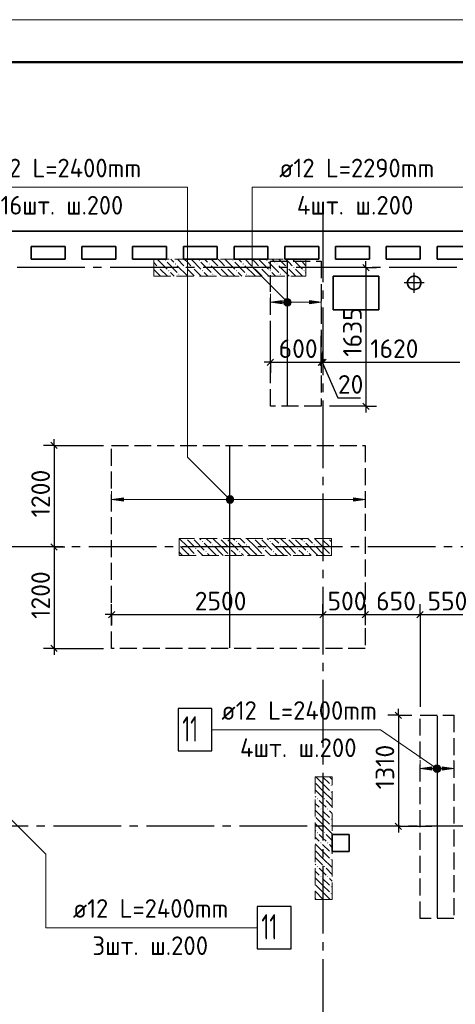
# Model space of a CAD drawing. Header units: millimetres. Extents: x 40580 to 1930067, y -240640 to 81020.
# Tile 337 of 656: x 1000484 to 1005636, y -210084 to -198450. Entities that reach past the tile are written whole.
import ezdxf

# ---------------------------------------------------------------- set-up
doc = ezdxf.new("R2010")
doc.units = ezdxf.units.MM
for name, pattern in [('______2', [270, 200, -70]), ('______5', [1100, 800, -100, 100, -100]), ('CENTER', [2, 1.25, -0.25, 0.25, -0.25])]:
    doc.linetypes.add(name, pattern=pattern)
for name, color, linetype, lineweight in [('Standard', 7, 'Continuous', 25), ('ДОП Верх по Х', 7, 'Continuous', 25), ('ЖБ Перекрытие верхний уровень', 7, 'Continuous', 35), ('ОСИ', 7, 'CENTER', 15), ('Позиционная метка номер позиции', 7, 'Continuous', 13), ('Примечания', 7, 'Continuous', 13)]:
    doc.layers.add(name, color=color, linetype=linetype, lineweight=lineweight)
doc.layers.add('ЖБ Пилон', color=7, linetype='______2', lineweight=13, true_color=0xa0a0a0)
doc.styles.add('ISOCPEUR', font='isocpeur.ttf')

msp = doc.modelspace()

# ---------------------------------------------------------------- hatches: boundary and pattern name
at = {"layer": 'ДОП Верх по Х', "linetype": 'Continuous', "lineweight": 13, "transparency": 33554687}
for points in [[(1003590.1, -201808.7), (1003450.1, -201788.7), (1003590.1, -201768.7)], [(1001710.1, -204139.4), (1001570.1, -204119.4), (1001710.1, -204099.4)], [(1005360.1, -207319.4), (1005220.1, -207299.4), (1005360.1, -207279.4)]]:
    msp.add_hatch(color=7, dxfattribs=at).paths.add_polyline_path(points, flags=16)
for points in [[(1003617.9, -201807.4), (1003617.9, -201769.9), (1003612.6, -201788.7)], [(1003617.9, -201769.9), (1003631.4, -201820.9), (1003631.4, -201756.4)], [(1003617.9, -201769.9), (1003617.9, -201807.4), (1003631.4, -201820.9)], [(1003631.4, -201756.4), (1003650.1, -201826.2), (1003650.1, -201751.2)], [(1003631.4, -201756.4), (1003631.4, -201820.9), (1003650.1, -201826.2)], [(1003650.1, -201751.2), (1003650.1, -201826.2), (1003668.9, -201820.9)], [(1003650.1, -201751.2), (1003668.9, -201820.9), (1003668.9, -201756.4)], [(1003668.9, -201756.4), (1003668.9, -201820.9), (1003682.4, -201807.4)], [(1003668.9, -201756.4), (1003682.4, -201807.4), (1003682.4, -201769.9)], [(1003682.4, -201769.9), (1003682.4, -201807.4), (1003687.6, -201788.7)], [(1003910.1, -201808.7), (1004050.1, -201788.7), (1003910.1, -201768.7)], [(1002937.9, -204138.2), (1002937.9, -204100.7), (1002932.6, -204119.4)], [(1002937.9, -204100.7), (1002951.4, -204151.7), (1002951.4, -204087.2)], [(1002937.9, -204100.7), (1002937.9, -204138.2), (1002951.4, -204151.7)], [(1002951.4, -204087.2), (1002970.1, -204156.9), (1002970.1, -204081.9)], [(1002951.4, -204087.2), (1002951.4, -204151.7), (1002970.1, -204156.9)], [(1002970.1, -204081.9), (1002970.1, -204156.9), (1002988.9, -204151.7)], [(1002970.1, -204081.9), (1002988.9, -204151.7), (1002988.9, -204087.2)], [(1002988.9, -204087.2), (1002988.9, -204151.7), (1003002.4, -204138.2)], [(1002988.9, -204087.2), (1003002.4, -204138.2), (1003002.4, -204100.7)], [(1003002.4, -204100.7), (1003002.4, -204138.2), (1003007.6, -204119.4)], [(1004430.1, -204139.4), (1004570.1, -204119.4), (1004430.1, -204099.4)], [(1005480.1, -207319.4), (1005620.1, -207299.4), (1005480.1, -207279.4)]]:
    msp.add_hatch(color=7, dxfattribs=at).paths.add_polyline_path(points)
at = {"layer": 'ЖБ Пилон', "linetype": 'Continuous', "lineweight": -3, "transparency": 33554687}
for points in [[(1002120.6, -201376.5), (1002127.1, -201370), (1002133.6, -201376.5), (1002127.1, -201383)], [(1002200.6, -201296.5), (1002207.1, -201290), (1002213.6, -201296.5), (1002207.1, -201303)], [(1002320.6, -201336.5), (1002327.1, -201330), (1002333.6, -201336.5), (1002327.1, -201343)], [(1002440.6, -201376.5), (1002447.1, -201370), (1002453.6, -201376.5), (1002447.1, -201383)], [(1002520.6, -201376.5), (1002527.1, -201370), (1002533.6, -201376.5), (1002527.1, -201383)], [(1002600.6, -201296.5), (1002607.1, -201290), (1002613.6, -201296.5), (1002607.1, -201303)], [(1002720.6, -201336.5), (1002727.1, -201330), (1002733.6, -201336.5), (1002727.1, -201343)], [(1002840.6, -201376.5), (1002847.1, -201370), (1002853.6, -201376.5), (1002847.1, -201383)], [(1002920.6, -201376.5), (1002927.1, -201370), (1002933.6, -201376.5), (1002927.1, -201383)], [(1003000.6, -201296.5), (1003007.1, -201290), (1003013.6, -201296.5), (1003007.1, -201303)], [(1003120.6, -201336.5), (1003127.1, -201330), (1003133.6, -201336.5), (1003127.1, -201343)], [(1003240.6, -201376.5), (1003247.1, -201370), (1003253.6, -201376.5), (1003247.1, -201383)], [(1003320.6, -201376.5), (1003327.1, -201370), (1003333.6, -201376.5), (1003327.1, -201383)], [(1003400.6, -201296.5), (1003407.1, -201290), (1003413.6, -201296.5), (1003407.1, -201303)], [(1003520.6, -201336.5), (1003527.1, -201330), (1003533.6, -201336.5), (1003527.1, -201343)], [(1003640.6, -201376.5), (1003647.1, -201370), (1003653.6, -201376.5), (1003647.1, -201383)], [(1003720.6, -201376.5), (1003727.1, -201370), (1003733.6, -201376.5), (1003727.1, -201383)], [(1003800.6, -201296.5), (1003807.1, -201290), (1003813.6, -201296.5), (1003807.1, -201303)], [(1002240.6, -201416.5), (1002247.1, -201410), (1002253.6, -201416.5), (1002247.1, -201423)], [(1002360.6, -201456.5), (1002367.1, -201450), (1002373.6, -201456.5), (1002367.1, -201463)], [(1002640.6, -201416.5), (1002647.1, -201410), (1002653.6, -201416.5), (1002647.1, -201423)], [(1002760.6, -201456.5), (1002767.1, -201450), (1002773.6, -201456.5), (1002767.1, -201463)], [(1003040.6, -201416.5), (1003047.1, -201410), (1003053.6, -201416.5), (1003047.1, -201423)], [(1003160.6, -201456.5), (1003167.1, -201450), (1003173.6, -201456.5), (1003167.1, -201463)], [(1003440.6, -201416.5), (1003447.1, -201410), (1003453.6, -201416.5), (1003447.1, -201423)], [(1003560.6, -201456.5), (1003567.1, -201450), (1003573.6, -201456.5), (1003567.1, -201463)], [(1003840.6, -201416.5), (1003847.1, -201410), (1003853.6, -201416.5), (1003847.1, -201423)], [(1002370.1, -204653), (1002373.6, -204656.5), (1002370.1, -204660)], [(1002450.5, -204579.6), (1002447.1, -204583), (1002443.7, -204579.6)], [(1002530.5, -204579.6), (1002527.1, -204583), (1002523.7, -204579.6)], [(1002640.6, -204616.5), (1002647.1, -204610), (1002653.6, -204616.5), (1002647.1, -204623)], [(1002760.6, -204656.5), (1002767.1, -204650), (1002773.6, -204656.5), (1002767.1, -204663)], [(1002850.5, -204579.6), (1002847.1, -204583), (1002843.7, -204579.6)], [(1002930.5, -204579.6), (1002927.1, -204583), (1002923.7, -204579.6)], [(1003040.6, -204616.5), (1003047.1, -204610), (1003053.6, -204616.5), (1003047.1, -204623)], [(1003160.6, -204656.5), (1003167.1, -204650), (1003173.6, -204656.5), (1003167.1, -204663)], [(1003250.5, -204579.6), (1003247.1, -204583), (1003243.7, -204579.6)], [(1003330.5, -204579.6), (1003327.1, -204583), (1003323.7, -204579.6)], [(1003440.6, -204616.5), (1003447.1, -204610), (1003453.6, -204616.5), (1003447.1, -204623)], [(1003560.6, -204656.5), (1003567.1, -204650), (1003573.6, -204656.5), (1003567.1, -204663)], [(1003650.5, -204579.6), (1003647.1, -204583), (1003643.7, -204579.6)], [(1003730.5, -204579.6), (1003727.1, -204583), (1003723.7, -204579.6)], [(1003840.6, -204616.5), (1003847.1, -204610), (1003853.6, -204616.5), (1003847.1, -204623)], [(1003960.6, -204656.5), (1003967.1, -204650), (1003973.6, -204656.5), (1003967.1, -204663)], [(1004050.5, -204579.6), (1004047.1, -204583), (1004043.7, -204579.6)], [(1004130.5, -204579.6), (1004127.1, -204583), (1004123.7, -204579.6)], [(1002560.6, -204696.5), (1002567.1, -204690), (1002573.6, -204696.5), (1002567.1, -204703)], [(1002560.6, -204776.5), (1002567.1, -204770), (1002573.6, -204776.5), (1002570.5, -204779.6), (1002563.7, -204779.6)], [(1002680.6, -204736.5), (1002687.1, -204730), (1002693.6, -204736.5), (1002687.1, -204743)], [(1002960.6, -204696.5), (1002967.1, -204690), (1002973.6, -204696.5), (1002967.1, -204703)], [(1002960.6, -204776.5), (1002967.1, -204770), (1002973.6, -204776.5), (1002970.5, -204779.6), (1002963.7, -204779.6)], [(1003080.6, -204736.5), (1003087.1, -204730), (1003093.6, -204736.5), (1003087.1, -204743)], [(1003360.6, -204696.5), (1003367.1, -204690), (1003373.6, -204696.5), (1003367.1, -204703)], [(1003360.6, -204776.5), (1003367.1, -204770), (1003373.6, -204776.5), (1003370.5, -204779.6), (1003363.7, -204779.6)], [(1003480.6, -204736.5), (1003487.1, -204730), (1003493.6, -204736.5), (1003487.1, -204743)], [(1003760.6, -204696.5), (1003767.1, -204690), (1003773.6, -204696.5), (1003767.1, -204703)], [(1003760.6, -204776.5), (1003767.1, -204770), (1003773.6, -204776.5), (1003770.5, -204779.6), (1003763.7, -204779.6)], [(1003880.6, -204736.5), (1003887.1, -204730), (1003893.6, -204736.5), (1003887.1, -204743)], [(1004160.6, -204696.5), (1004167.1, -204690), (1004170.1, -204693.1), (1004170.1, -204700), (1004167.1, -204703)], [(1004160.6, -204776.5), (1004167.1, -204770), (1004170.1, -204773.1), (1004170.1, -204779.6), (1004163.7, -204779.6)], [(1004160.6, -207496.5), (1004167.1, -207490), (1004173.6, -207496.5), (1004167.1, -207503)], [(1004000.6, -207656.5), (1004007.1, -207650), (1004013.6, -207656.5), (1004007.1, -207663)], [(1004080.6, -207656.5), (1004087.1, -207650), (1004093.6, -207656.5), (1004087.1, -207663)], [(1004160.6, -207576.5), (1004167.1, -207570), (1004173.6, -207576.5), (1004167.1, -207583)], [(1004040.6, -207776.5), (1004047.1, -207770), (1004053.6, -207776.5), (1004047.1, -207783)], [(1004120.6, -207776.5), (1004127.1, -207770), (1004133.6, -207776.5), (1004127.1, -207783)], [(1004160.6, -207896.5), (1004167.1, -207890), (1004173.6, -207896.5), (1004167.1, -207903)], [(1004160.6, -207976.5), (1004167.1, -207970), (1004173.6, -207976.5), (1004167.1, -207983)], [(1004000.6, -208056.5), (1004007.1, -208050), (1004013.6, -208056.5), (1004007.1, -208063)], [(1004080.6, -208056.5), (1004087.1, -208050), (1004093.6, -208056.5), (1004087.1, -208063)], [(1004040.6, -208176.5), (1004047.1, -208170), (1004053.6, -208176.5), (1004047.1, -208183)], [(1004120.6, -208176.5), (1004127.1, -208170), (1004133.6, -208176.5), (1004127.1, -208183)], [(1004160.6, -208296.5), (1004167.1, -208290), (1004173.6, -208296.5), (1004167.1, -208303)], [(1004160.6, -208376.5), (1004167.1, -208370), (1004173.6, -208376.5), (1004167.1, -208383)], [(1004000.6, -208456.5), (1004007.1, -208450), (1004013.6, -208456.5), (1004007.1, -208463)], [(1004080.6, -208456.5), (1004087.1, -208450), (1004093.6, -208456.5), (1004087.1, -208463)], [(1004040.6, -208576.5), (1004047.1, -208570), (1004053.6, -208576.5), (1004047.1, -208583)], [(1004120.6, -208576.5), (1004127.1, -208570), (1004133.6, -208576.5), (1004127.1, -208583)], [(1004160.6, -208696.5), (1004167.1, -208690), (1004173.6, -208696.5), (1004167.1, -208703)], [(1004160.6, -208776.5), (1004167.1, -208770), (1004173.6, -208776.5), (1004167.1, -208783)]]:
    msp.add_hatch(color=7, dxfattribs=at).paths.add_polyline_path(points, flags=16)
at = {"layer": 'Позиционная метка номер позиции', "linetype": 'Continuous', "lineweight": 13, "transparency": 33554687}
for points in [[(1003618.3, -201820.5), (1003661.6, -201745.4), (1003606.9, -201800.1)], [(1003606.9, -201800.1), (1003661.6, -201745.4), (1003638.7, -201745.4)], [(1003606.9, -201800.1), (1003638.7, -201745.4), (1003606.9, -201777.2)], [(1003606.9, -201777.2), (1003638.7, -201745.4), (1003618.3, -201756.9)], [(1003618.3, -201820.5), (1003682, -201756.9), (1003661.6, -201745.4)], [(1003638.7, -201832), (1003682, -201756.9), (1003618.3, -201820.5)], [(1003638.7, -201832), (1003693.4, -201777.2), (1003682, -201756.9)], [(1003661.6, -201832), (1003693.4, -201777.2), (1003638.7, -201832)], [(1003661.6, -201832), (1003693.4, -201800.1), (1003693.4, -201777.2)], [(1003693.4, -201800.1), (1003661.6, -201832), (1003682, -201820.5)], [(1002938.3, -204151.3), (1002981.6, -204076.2), (1002926.9, -204130.9)], [(1002926.9, -204130.9), (1002981.6, -204076.2), (1002958.7, -204076.2)], [(1002926.9, -204130.9), (1002958.7, -204076.2), (1002926.9, -204108)], [(1002926.9, -204108), (1002958.7, -204076.2), (1002938.3, -204087.6)], [(1002938.3, -204151.3), (1003002, -204087.6), (1002981.6, -204076.2)], [(1002958.7, -204162.7), (1003002, -204087.6), (1002938.3, -204151.3)], [(1002958.7, -204162.7), (1003013.4, -204108), (1003002, -204087.6)], [(1002981.6, -204162.7), (1003013.4, -204108), (1002958.7, -204162.7)], [(1002981.6, -204162.7), (1003013.4, -204130.9), (1003013.4, -204108)], [(1003013.4, -204130.9), (1002981.6, -204162.7), (1003002, -204151.3)], [(1005376.9, -207287.9), (1005408.7, -207256.1), (1005388.3, -207267.6)], [(1005408.7, -207256.1), (1005376.9, -207287.9), (1005376.9, -207310.8)], [(1005408.7, -207256.1), (1005376.9, -207310.8), (1005431.6, -207256.1)], [(1005431.6, -207256.1), (1005376.9, -207310.8), (1005388.3, -207331.2)], [(1005431.6, -207256.1), (1005388.3, -207331.2), (1005452, -207267.6)], [(1005452, -207267.6), (1005388.3, -207331.2), (1005408.7, -207342.6)], [(1005452, -207267.6), (1005408.7, -207342.6), (1005463.4, -207287.9)], [(1005463.4, -207287.9), (1005408.7, -207342.6), (1005431.6, -207342.6)], [(1005463.4, -207287.9), (1005431.6, -207342.6), (1005463.4, -207310.8)], [(1005463.4, -207310.8), (1005431.6, -207342.6), (1005452, -207331.2)]]:
    msp.add_hatch(color=7, dxfattribs=at).paths.add_polyline_path(points)

# ---------------------------------------------------------------- linework, layer by layer
at = {"layer": 'Standard', "color": 251, "linetype": 'Continuous', "lineweight": -3, "true_color": 0x656565, "transparency": 33554687}
for p, q in [((1004578.8, -201379.6), (1004150.1, -201379.6)), ((1004578.8, -201379.6), (1004453.8, -201379.6)), ((1004578.8, -201379.6), (1004703.8, -201379.6)), ((1003450.1, -202496.6), (1003450.1, -202187)), ((1003450.1, -202496.6), (1003450.1, -202371.6)), ((1004050.1, -202496.6), (1004050.1, -202371.6)), ((1004070.1, -202496.6), (1004070.1, -202371.6)), ((1003450.1, -202496.6), (1003450.1, -202621.6)), ((1004050.1, -202496.6), (1004050.1, -202621.6)), ((1004070.1, -202496.6), (1004070.1, -202621.6)), ((1004070.1, -202496.6), (1004070.1, -202496.6)), ((1004578.8, -203016.6), (1004150.1, -203016.6)), ((1004578.8, -203016.6), (1004453.8, -203016.6)), ((1004578.8, -203016.6), (1004703.8, -203016.6)), ((1000891.4, -203479.6), (1000766.4, -203479.6)), ((1000891.4, -203479.6), (1001016.4, -203479.6)), ((1000891.4, -203479.6), (1001476.1, -203479.6)), ((1000891.4, -204679.6), (1000766.4, -204679.6)), ((1000891.4, -204679.6), (1001016.4, -204679.6)), ((1000891.4, -204679.6), (1000891.4, -204679.6)), ((1001570.1, -205479.6), (1001570.1, -205354.6)), ((1004070.1, -205479.6), (1004070.1, -205354.6)), ((1004570.1, -205479.6), (1004570.1, -205354.6)), ((1005220.1, -205479.6), (1005220.1, -205354.6)), ((1001570.1, -205479.6), (1001570.1, -205604.6)), ((1001570.1, -205479.6), (1001570.1, -205479.6)), ((1004070.1, -205479.6), (1004070.1, -205604.6)), ((1004070.1, -205479.6), (1004070.1, -205661.6)), ((1004570.1, -205479.6), (1004570.1, -205604.6)), ((1004570.1, -205479.6), (1004570.1, -205479.6)), ((1005220.1, -205479.6), (1005220.1, -205604.6)), ((1005220.1, -205479.6), (1005220.1, -206569.6)), ((1000891.4, -205879.6), (1000766.4, -205879.6)), ((1000891.4, -205879.6), (1001016.4, -205879.6)), ((1000891.4, -205879.6), (1001476.1, -205879.6)), ((1004963.8, -206669.6), (1004838.8, -206669.6)), ((1004963.8, -206669.6), (1005088.8, -206669.6)), ((1004963.8, -206669.6), (1005120.1, -206669.6)), ((1004963.8, -207979.6), (1004838.8, -207979.6)), ((1004963.8, -207979.6), (1005088.8, -207979.6)), ((1004963.8, -207979.6), (1005360.1, -207979.6))]:
    msp.add_line(p, q, dxfattribs=at)
at = {"layer": 'Standard', "color": 7, "linetype": 'Continuous', "lineweight": 25, "transparency": 33554687}
for p, q in [((1004541.3, -201342.1), (1004616.3, -201417.1)), ((1003412.6, -202534.1), (1003487.6, -202459.1)), ((1004012.6, -202534.1), (1004087.6, -202459.1)), ((1004032.6, -202534.1), (1004107.6, -202459.1)), ((1004541.3, -202979.1), (1004616.3, -203054.1)), ((1000853.9, -203442.1), (1000928.9, -203517.1)), ((1000853.9, -204642.1), (1000928.9, -204717.1)), ((1001532.6, -205517.1), (1001607.6, -205442.1)), ((1004032.6, -205517.1), (1004107.6, -205442.1)), ((1004532.6, -205517.1), (1004607.6, -205442.1)), ((1005182.6, -205517.1), (1005257.6, -205442.1)), ((1000853.9, -205842.1), (1000928.9, -205917.1)), ((1004926.3, -206632.1), (1005001.3, -206707.1)), ((1004926.3, -207942.1), (1005001.3, -208017.1))]:
    msp.add_line(p, q, dxfattribs=at)
at = {"layer": 'Standard', "color": 7, "linetype": 'Continuous', "lineweight": -3, "transparency": 33554687}
for p, q in [((1004578.8, -201379.6), (1004578.8, -201304.6)), ((1003450.1, -202496.6), (1003375.1, -202496.6)), ((1004050.1, -202496.6), (1004070.1, -202496.6)), ((1004060.1, -202496.6), (1004247.8, -202918.9)), ((1004070.1, -202496.6), (1005690.1, -202496.6)), ((1004247.8, -202918.9), (1004513.7, -202918.9)), ((1004578.8, -203016.6), (1004578.8, -203091.6)), ((1000891.4, -203479.6), (1000891.4, -203404.6)), ((1000891.4, -204679.6), (1000891.4, -205879.6)), ((1001570.1, -205479.6), (1001495.1, -205479.6)), ((1001570.1, -205479.6), (1004070.1, -205479.6)), ((1004070.1, -205479.6), (1004570.1, -205479.6)), ((1004570.1, -205479.6), (1005220.1, -205479.6)), ((1005220.1, -205479.6), (1005770.1, -205479.6)), ((1000891.4, -205879.6), (1000891.4, -205954.6)), ((1004963.8, -206669.6), (1004963.8, -206594.6)), ((1004963.8, -207979.6), (1004963.8, -208054.6))]:
    msp.add_line(p, q, dxfattribs=at)
at = {"layer": 'Standard', "color": 8, "linetype": '______5', "lineweight": -3, "transparency": 33554687}
for p, q in [((1005150.1, -201679.1), (1005150.1, -201440.1)), ((1005269.6, -201559.6), (1005030.6, -201559.6))]:
    msp.add_line(p, q, dxfattribs=at)
at = {"layer": 'Standard', "color": 7, "linetype": 'Continuous', "lineweight": 13, "transparency": 33554687}
msp.add_lwpolyline([(989446.1, -240449.6), (1019146.1, -240449.6), (1019146.1, -198449.6), (989446.1, -198449.6), (989446.1, -240449.6)], close=True, dxfattribs=at)
at = {"layer": 'Standard', "color": 7, "linetype": 'Continuous', "lineweight": 50, "transparency": 33554687}
msp.add_lwpolyline([(991446.1, -198949.6), (1018646.1, -198949.6), (1018646.1, -239949.6), (991446.1, -239949.6), (991446.1, -198949.6)], close=True, dxfattribs=at)
at = {"layer": 'Standard', "color": 7, "linetype": 'Continuous', "lineweight": -3, "transparency": 33554687}
for points in [[(1004578.8, -201379.6), (1004578.8, -202531.7), (1004578.8, -202531.7), (1004578.8, -203016.6)], [(1003450.1, -202496.6), (1003501.6, -202496.6), (1003501.6, -202496.6), (1003642.4, -202496.6), (1003642.4, -202496.6), (1004050.1, -202496.6)], [(1000891.4, -203479.6), (1000891.4, -204427.1), (1000891.4, -204427.1), (1000891.4, -204679.6)], [(1004963.8, -206669.6), (1004963.8, -207628.3), (1004963.8, -207628.3), (1004963.8, -207979.6)]]:
    msp.add_lwpolyline(points, dxfattribs=at)
at = {"layer": 'Standard', "color": 251, "linetype": 'Continuous', "lineweight": -3, "true_color": 0x656565, "transparency": 33554687}
msp.add_lwpolyline([(1004050.1, -202496.6), (1004050.1, -202479.6), (1004050.1, -202479.6), (1004050.1, -202479.6), (1004050.1, -202479.6), (1004050.1, -202479.6), (1004050.1, -202479.6), (1004050.1, -202479.6), (1004050.1, -202479.6), (1004050.1, -202479.6), (1004050.1, -202479.6), (1004050.1, -202341.3), (1004050.1, -202341.3), (1004050.1, -202187)], dxfattribs=at)
at = {"layer": 'ДОП Верх по Х', "color": 7, "linetype": 'Continuous', "lineweight": 13, "transparency": 33554687}
for p, q in [((1000062.1, -200429.6), (1002170.1, -200429.6)), ((1003532.9, -200429.6), (1005618.9, -200429.6)), ((1002757.5, -206839.8), (1003021.6, -206839.8)), ((1001093, -209178.9), (1003201, -209178.9))]:
    msp.add_line(p, q, dxfattribs=at)
at = {"layer": 'ДОП Верх по Х', "color": 7, "linetype": 'Continuous', "lineweight": -3, "transparency": 33554687}
for p, q in [((1003650.1, -203010.6), (1003650.1, -201310.6)), ((1002970.1, -205873.6), (1002970.1, -203485.6)), ((1005420.1, -206675.6), (1005420.1, -209063.6))]:
    msp.add_line(p, q, dxfattribs=at)
at = {"layer": 'ДОП Верх по Х', "color": 251, "linetype": 'Continuous', "lineweight": 13, "true_color": 0x494949, "transparency": 33554687}
for p, q in [((1003450.1, -201788.7), (1003450.1, -201688.7)), ((1004050.1, -201788.7), (1004050.1, -201688.7)), ((1003450.1, -201788.7), (1003590.1, -201768.7)), ((1003590.1, -201808.7), (1003450.1, -201788.7)), ((1003450.1, -201788.7), (1003450.1, -201888.7)), ((1003450.1, -201788.7), (1003450.1, -201788.7)), ((1003590.1, -201768.7), (1003590.1, -201808.7)), ((1003590.1, -201788.7), (1003620.1, -201788.7)), ((1003650.1, -201751.2), (1003650.1, -201751.2)), ((1003650.1, -201826.2), (1003650.1, -201826.2)), ((1003680.1, -201788.7), (1003910.1, -201788.7)), ((1004050.1, -201788.7), (1003910.1, -201768.7)), ((1003910.1, -201768.7), (1003910.1, -201808.7)), ((1003910.1, -201808.7), (1004050.1, -201788.7)), ((1004050.1, -201788.7), (1004050.1, -201888.7)), ((1004050.1, -201788.7), (1004050.1, -201788.7)), ((1001570.1, -204119.4), (1001570.1, -204019.4)), ((1004570.1, -204119.4), (1004570.1, -204019.4)), ((1001570.1, -204119.4), (1001710.1, -204099.4)), ((1001710.1, -204139.4), (1001570.1, -204119.4)), ((1001570.1, -204119.4), (1001570.1, -204219.4)), ((1001570.1, -204119.4), (1001570.1, -204119.4)), ((1001710.1, -204099.4), (1001710.1, -204139.4)), ((1001710.1, -204119.4), (1002940.1, -204119.4)), ((1002970.1, -204081.9), (1002970.1, -204081.9)), ((1002970.1, -204156.9), (1002970.1, -204156.9)), ((1003000.1, -204119.4), (1004430.1, -204119.4)), ((1004570.1, -204119.4), (1004430.1, -204099.4)), ((1004430.1, -204099.4), (1004430.1, -204139.4)), ((1004430.1, -204139.4), (1004570.1, -204119.4)), ((1004570.1, -204119.4), (1004570.1, -204219.4)), ((1004570.1, -204119.4), (1004570.1, -204119.4)), ((1005220.1, -207299.4), (1005220.1, -207199.4)), ((1005620.1, -207299.4), (1005620.1, -207199.4)), ((1005220.1, -207299.4), (1005360.1, -207279.4)), ((1005360.1, -207319.4), (1005220.1, -207299.4)), ((1005220.1, -207299.4), (1005220.1, -207399.4)), ((1005220.1, -207299.4), (1005220.1, -207299.4)), ((1005360.1, -207279.4), (1005360.1, -207319.4)), ((1005360.1, -207299.4), (1005390.1, -207299.4)), ((1005420.1, -207261.9), (1005420.1, -207261.9)), ((1005450.1, -207299.4), (1005480.1, -207299.4)), ((1005620.1, -207299.4), (1005480.1, -207279.4)), ((1005480.1, -207279.4), (1005480.1, -207319.4)), ((1005480.1, -207319.4), (1005620.1, -207299.4)), ((1005620.1, -207299.4), (1005620.1, -207399.4)), ((1005620.1, -207299.4), (1005620.1, -207299.4)), ((1005420.1, -207336.9), (1005420.1, -207336.9))]:
    msp.add_line(p, q, dxfattribs=at)
at = {"layer": 'ДОП Верх по Х', "color": 7, "linetype": 'Continuous', "lineweight": 25, "transparency": 33554687}
for points in [[(1002357.5, -207089.8), (1002757.5, -207089.8), (1002757.5, -206589.8), (1002357.5, -206589.8), (1002357.5, -207089.8)], [(1003293, -209428.9), (1003693, -209428.9), (1003693, -208928.9), (1003293, -208928.9), (1003293, -209428.9)]]:
    msp.add_lwpolyline(points, dxfattribs=at)
at = {"layer": 'ДОП Верх по Х', "color": 251, "linetype": 'Continuous', "lineweight": 13, "true_color": 0x494949, "transparency": 33554687}
for centre in [(1003650.1, -201788.7), (1002970.1, -204119.4)]:
    msp.add_circle(centre, 37.5, dxfattribs=at)
at = {"layer": 'ЖБ Перекрытие верхний уровень', "transparency": 33554687}
for p, q in [((1011800.1, -200949.6), (996840.1, -200949.6)), ((1000620.1, -201279.6), (1000620.1, -201129.6)), ((1000620.1, -201129.6), (1001020.1, -201129.6)), ((1001020.1, -201129.6), (1001020.1, -201279.6)), ((1001220.1, -201279.6), (1001220.1, -201129.6)), ((1001220.1, -201129.6), (1001620.1, -201129.6)), ((1001620.1, -201129.6), (1001620.1, -201279.6)), ((1001820.1, -201279.6), (1001820.1, -201129.6)), ((1001820.1, -201129.6), (1002220.1, -201129.6)), ((1002220.1, -201129.6), (1002220.1, -201279.6)), ((1002420.1, -201279.6), (1002420.1, -201129.6)), ((1002420.1, -201129.6), (1002820.1, -201129.6)), ((1002820.1, -201129.6), (1002820.1, -201279.6)), ((1003020.1, -201279.6), (1003020.1, -201129.6)), ((1003020.1, -201129.6), (1003420.1, -201129.6)), ((1003420.1, -201129.6), (1003420.1, -201279.6)), ((1003620.1, -201279.6), (1003620.1, -201129.6)), ((1003620.1, -201129.6), (1004020.1, -201129.6)), ((1004020.1, -201129.6), (1004020.1, -201279.6)), ((1004220.1, -201279.6), (1004220.1, -201129.6)), ((1004220.1, -201129.6), (1004620.1, -201129.6)), ((1004620.1, -201129.6), (1004620.1, -201279.6)), ((1004820.1, -201279.6), (1004820.1, -201129.6)), ((1004820.1, -201129.6), (1005220.1, -201129.6)), ((1005220.1, -201129.6), (1005220.1, -201279.6)), ((1005420.1, -201279.6), (1005420.1, -201129.6)), ((1005420.1, -201129.6), (1005820.1, -201129.6)), ((1001020.1, -201279.6), (1000620.1, -201279.6)), ((1001620.1, -201279.6), (1001220.1, -201279.6)), ((1002220.1, -201279.6), (1001820.1, -201279.6)), ((1002820.1, -201279.6), (1002420.1, -201279.6)), ((1003420.1, -201279.6), (1003020.1, -201279.6)), ((1004020.1, -201279.6), (1003620.1, -201279.6)), ((1004620.1, -201279.6), (1004220.1, -201279.6)), ((1005220.1, -201279.6), (1004820.1, -201279.6)), ((1005820.1, -201279.6), (1005420.1, -201279.6)), ((1004730, -201479.6), (1004190, -201479.6)), ((1004190, -201479.6), (1004190, -201879.6)), ((1004730, -201879.6), (1004730, -201479.6)), ((1005093.1, -201502.6), (1005078.3, -201523)), ((1005113.5, -201487.8), (1005093.1, -201502.6)), ((1005137.5, -201480), (1005113.5, -201487.8)), ((1005162.8, -201480), (1005137.5, -201480)), ((1005186.8, -201487.8), (1005162.8, -201480)), ((1005207.2, -201502.6), (1005186.8, -201487.8)), ((1005222, -201523), (1005207.2, -201502.6)), ((1005078.3, -201523), (1005070.5, -201547)), ((1005070.5, -201547), (1005070.5, -201572.3)), ((1005070.5, -201572.3), (1005078.3, -201596.3)), ((1005078.3, -201596.3), (1005093.1, -201616.7)), ((1005093.1, -201616.7), (1005113.5, -201631.5)), ((1005186.8, -201631.5), (1005207.2, -201616.7)), ((1005207.2, -201616.7), (1005222, -201596.3)), ((1005229.8, -201547), (1005222, -201523)), ((1005222, -201596.3), (1005229.8, -201572.3)), ((1005229.8, -201572.3), (1005229.8, -201547)), ((1005113.5, -201631.5), (1005137.5, -201639.3)), ((1005137.5, -201639.3), (1005162.8, -201639.3)), ((1005162.8, -201639.3), (1005186.8, -201631.5)), ((1004190, -201879.6), (1004730, -201879.6)), ((1004380.1, -208079.6), (1004180.1, -208079.6)), ((1004180.1, -208079.6), (1004180.1, -208279.6)), ((1004380.1, -208279.6), (1004380.1, -208079.6)), ((1004180.1, -208279.6), (1004380.1, -208279.6))]:
    msp.add_line(p, q, dxfattribs=at)
at = {"layer": 'ЖБ Пилон', "color": 253, "linetype": '______2', "lineweight": 13, "true_color": 0xa0a0a0, "transparency": 33554687}
for p, q in [((1003870.1, -201279.6), (1002070.1, -201279.6)), ((1002070.1, -201279.6), (1002070.1, -201479.6)), ((1003870.1, -201479.6), (1003870.1, -201279.6)), ((1002070.1, -201479.6), (1003870.1, -201479.6)), ((1004170.1, -204579.6), (1002370.1, -204579.6)), ((1002370.1, -204579.6), (1002370.1, -204779.6)), ((1004170.1, -204779.6), (1004170.1, -204579.6)), ((1002370.1, -204779.6), (1004170.1, -204779.6)), ((1003980.1, -207394.6), (1003980.1, -208844.6)), ((1004180.1, -207394.6), (1003980.1, -207394.6)), ((1004180.1, -208844.6), (1004180.1, -207394.6)), ((1003980.1, -208844.6), (1004180.1, -208844.6))]:
    msp.add_line(p, q, dxfattribs=at)
at = {"layer": 'ЖБ Пилон', "color": 9, "linetype": 'Continuous', "lineweight": -3, "true_color": 0xc7c7c7, "transparency": 33554687}
for p, q in [((1002110.2, -201279.6), (1002227.1, -201396.5)), ((1002270.2, -201279.6), (1002307.1, -201316.5)), ((1002350.2, -201279.6), (1002427.1, -201356.5)), ((1002467.1, -201316.5), (1002430.2, -201279.6)), ((1002510.2, -201279.6), (1002627.1, -201396.5)), ((1002670.2, -201279.6), (1002707.1, -201316.5)), ((1002750.2, -201279.6), (1002827.1, -201356.5)), ((1002867.1, -201316.5), (1002830.2, -201279.6)), ((1002910.2, -201279.6), (1003027.1, -201396.5)), ((1003070.2, -201279.6), (1003107.1, -201316.5)), ((1003150.2, -201279.6), (1003227.1, -201356.5)), ((1003267.1, -201316.5), (1003230.2, -201279.6)), ((1003310.2, -201279.6), (1003427.1, -201396.5)), ((1003470.2, -201279.6), (1003507.1, -201316.5)), ((1003550.2, -201279.6), (1003627.1, -201356.5)), ((1003667.1, -201316.5), (1003630.2, -201279.6)), ((1003710.2, -201279.6), (1003827.1, -201396.5)), ((1002107.1, -201356.5), (1002070.1, -201319.5)), ((1002147.1, -201396.5), (1002230.2, -201479.6)), ((1002227.1, -201316.5), (1002347.1, -201436.5)), ((1002467.1, -201476.5), (1002347.1, -201356.5)), ((1002507.1, -201356.5), (1002467.1, -201316.5)), ((1002467.1, -201396.5), (1002547.1, -201476.5)), ((1002547.1, -201396.5), (1002630.2, -201479.6)), ((1002627.1, -201316.5), (1002747.1, -201436.5)), ((1002867.1, -201476.5), (1002747.1, -201356.5)), ((1002907.1, -201356.5), (1002867.1, -201316.5)), ((1002867.1, -201396.5), (1002947.1, -201476.5)), ((1002947.1, -201396.5), (1003030.2, -201479.6)), ((1003027.1, -201316.5), (1003147.1, -201436.5)), ((1003267.1, -201476.5), (1003147.1, -201356.5)), ((1003307.1, -201356.5), (1003267.1, -201316.5)), ((1003267.1, -201396.5), (1003347.1, -201476.5)), ((1003347.1, -201396.5), (1003430.2, -201479.6)), ((1003427.1, -201316.5), (1003547.1, -201436.5)), ((1003667.1, -201476.5), (1003547.1, -201356.5)), ((1003707.1, -201356.5), (1003667.1, -201316.5)), ((1003667.1, -201396.5), (1003747.1, -201476.5)), ((1003747.1, -201396.5), (1003830.2, -201479.6)), ((1003827.1, -201316.5), (1003870.1, -201359.5)), ((1002070.1, -201399.6), (1002147.1, -201476.5)), ((1002070.1, -201479.6), (1002070.2, -201479.6)), ((1002310.2, -201479.6), (1002267.1, -201436.5)), ((1002387.1, -201476.5), (1002390.2, -201479.6)), ((1002467.1, -201476.5), (1002470.2, -201479.6)), ((1002710.2, -201479.6), (1002667.1, -201436.5)), ((1002787.1, -201476.5), (1002790.2, -201479.6)), ((1002867.1, -201476.5), (1002870.2, -201479.6)), ((1003110.2, -201479.6), (1003067.1, -201436.5)), ((1003187.1, -201476.5), (1003190.2, -201479.6)), ((1003267.1, -201476.5), (1003270.2, -201479.6)), ((1003510.2, -201479.6), (1003467.1, -201436.5)), ((1003587.1, -201476.5), (1003590.2, -201479.6)), ((1003667.1, -201476.5), (1003670.2, -201479.6)), ((1003870.1, -201439.5), (1003867.1, -201436.5)), ((1002467.1, -204676.5), (1002370.2, -204579.6)), ((1002467.1, -204596.5), (1002547.1, -204676.5)), ((1002547.1, -204596.5), (1002667.1, -204716.5)), ((1002610.2, -204579.6), (1002627.1, -204596.5)), ((1002787.1, -204756.5), (1002667.1, -204636.5)), ((1002690.2, -204579.6), (1002747.1, -204636.5)), ((1002867.1, -204676.5), (1002770.2, -204579.6)), ((1002867.1, -204596.5), (1002947.1, -204676.5)), ((1002947.1, -204596.5), (1003067.1, -204716.5)), ((1003010.2, -204579.6), (1003027.1, -204596.5)), ((1003187.1, -204756.5), (1003067.1, -204636.5)), ((1003090.2, -204579.6), (1003147.1, -204636.5)), ((1003267.1, -204676.5), (1003170.2, -204579.6)), ((1003267.1, -204596.5), (1003347.1, -204676.5)), ((1003347.1, -204596.5), (1003467.1, -204716.5)), ((1003410.2, -204579.6), (1003427.1, -204596.5)), ((1003587.1, -204756.5), (1003467.1, -204636.5)), ((1003490.2, -204579.6), (1003547.1, -204636.5)), ((1003667.1, -204676.5), (1003570.2, -204579.6)), ((1003667.1, -204596.5), (1003747.1, -204676.5)), ((1003747.1, -204596.5), (1003867.1, -204716.5)), ((1003810.2, -204579.6), (1003827.1, -204596.5)), ((1003987.1, -204756.5), (1003867.1, -204636.5)), ((1003890.2, -204579.6), (1003947.1, -204636.5)), ((1004067.1, -204676.5), (1003970.2, -204579.6)), ((1004067.1, -204596.5), (1004147.1, -204676.5)), ((1004147.1, -204596.5), (1004170.1, -204619.6)), ((1002387.1, -204756.5), (1002370.1, -204739.5)), ((1002387.1, -204676.5), (1002467.1, -204756.5)), ((1002387.1, -204756.5), (1002410.2, -204779.6)), ((1002467.1, -204676.5), (1002547.1, -204756.5)), ((1002467.1, -204756.5), (1002490.2, -204779.6)), ((1002627.1, -204756.5), (1002587.1, -204716.5)), ((1002650.2, -204779.6), (1002627.1, -204756.5)), ((1002707.1, -204756.5), (1002730.2, -204779.6)), ((1002787.1, -204676.5), (1002867.1, -204756.5)), ((1002787.1, -204756.5), (1002810.2, -204779.6)), ((1002867.1, -204676.5), (1002947.1, -204756.5)), ((1002867.1, -204756.5), (1002890.2, -204779.6)), ((1003027.1, -204756.5), (1002987.1, -204716.5)), ((1003050.2, -204779.6), (1003027.1, -204756.5)), ((1003107.1, -204756.5), (1003130.2, -204779.6)), ((1003187.1, -204676.5), (1003267.1, -204756.5)), ((1003187.1, -204756.5), (1003210.2, -204779.6)), ((1003267.1, -204676.5), (1003347.1, -204756.5)), ((1003267.1, -204756.5), (1003290.2, -204779.6)), ((1003427.1, -204756.5), (1003387.1, -204716.5)), ((1003450.2, -204779.6), (1003427.1, -204756.5)), ((1003507.1, -204756.5), (1003530.2, -204779.6)), ((1003587.1, -204676.5), (1003667.1, -204756.5)), ((1003587.1, -204756.5), (1003610.2, -204779.6)), ((1003667.1, -204676.5), (1003747.1, -204756.5)), ((1003667.1, -204756.5), (1003690.2, -204779.6)), ((1003827.1, -204756.5), (1003787.1, -204716.5)), ((1003850.2, -204779.6), (1003827.1, -204756.5)), ((1003907.1, -204756.5), (1003930.2, -204779.6)), ((1003987.1, -204676.5), (1004067.1, -204756.5)), ((1003987.1, -204756.5), (1004010.2, -204779.6)), ((1004067.1, -204676.5), (1004147.1, -204756.5)), ((1004067.1, -204756.5), (1004090.2, -204779.6)), ((1004067.1, -207476.5), (1003985.2, -207394.6)), ((1004067.1, -207396.5), (1004147.1, -207476.5)), ((1004147.1, -207396.5), (1004180.1, -207429.6)), ((1003987.1, -207556.5), (1003980.1, -207549.6)), ((1003987.1, -207476.5), (1004067.1, -207556.5)), ((1003987.1, -207556.5), (1004067.1, -207636.5)), ((1004067.1, -207476.5), (1004147.1, -207556.5)), ((1004067.1, -207556.5), (1004180.1, -207669.6)), ((1003980.1, -207629.6), (1003987.1, -207636.5)), ((1004067.1, -207716.5), (1004027.1, -207676.5)), ((1004107.1, -207676.5), (1004180.1, -207749.6)), ((1003980.1, -207709.6), (1004027.1, -207756.5)), ((1004067.1, -207876.5), (1003980.1, -207789.6)), ((1004107.1, -207756.5), (1004067.1, -207716.5)), ((1003987.1, -207876.5), (1004067.1, -207956.5)), ((1004067.1, -207796.5), (1004147.1, -207876.5)), ((1004067.1, -207876.5), (1004147.1, -207956.5)), ((1004147.1, -207796.5), (1004180.1, -207829.6)), ((1003987.1, -207956.5), (1003980.1, -207949.6)), ((1003987.1, -207956.5), (1004067.1, -208036.5)), ((1004067.1, -207956.5), (1004180.1, -208069.6)), ((1003980.1, -208029.6), (1003987.1, -208036.5)), ((1003980.1, -208109.6), (1004027.1, -208156.5)), ((1004067.1, -208116.5), (1004027.1, -208076.5)), ((1004107.1, -208156.5), (1004067.1, -208116.5)), ((1004107.1, -208076.5), (1004180.1, -208149.6)), ((1004067.1, -208276.5), (1003980.1, -208189.6)), ((1004067.1, -208196.5), (1004147.1, -208276.5)), ((1004147.1, -208196.5), (1004180.1, -208229.6)), ((1003987.1, -208356.5), (1003980.1, -208349.6)), ((1003987.1, -208276.5), (1004067.1, -208356.5)), ((1003987.1, -208356.5), (1004067.1, -208436.5)), ((1004067.1, -208276.5), (1004147.1, -208356.5)), ((1004067.1, -208356.5), (1004180.1, -208469.6)), ((1003980.1, -208429.6), (1003987.1, -208436.5)), ((1004067.1, -208516.5), (1004027.1, -208476.5)), ((1004107.1, -208476.5), (1004180.1, -208549.6)), ((1003980.1, -208509.6), (1004027.1, -208556.5)), ((1004067.1, -208676.5), (1003980.1, -208589.6)), ((1004107.1, -208556.5), (1004067.1, -208516.5)), ((1004067.1, -208596.5), (1004147.1, -208676.5)), ((1004147.1, -208596.5), (1004180.1, -208629.6)), ((1003987.1, -208676.5), (1004067.1, -208756.5)), ((1004067.1, -208676.5), (1004147.1, -208756.5)), ((1003987.1, -208756.5), (1003980.1, -208749.6)), ((1003980.1, -208829.6), (1003987.1, -208836.5)), ((1003987.1, -208756.5), (1004067.1, -208836.5)), ((1004067.1, -208756.5), (1004155.2, -208844.6))]:
    msp.add_line(p, q, dxfattribs=at)
at = {"layer": 'ОСИ', "color": 8, "linetype": '______5', "lineweight": -3, "transparency": 33554687}
for p, q in [((1004070.1, -200749.6), (1004070.1, -224519.7)), ((1012253.3, -201379.6), (993046.1, -201379.6)), ((1012000.1, -204679.6), (993046.1, -204679.6)), ((1013783.1, -207979.6), (993046.1, -207979.6))]:
    msp.add_line(p, q, dxfattribs=at)
at = {"layer": 'Позиционная метка номер позиции', "color": 7, "linetype": 'Continuous', "lineweight": 13, "transparency": 33554687}
for p, q in [((1003618.3, -201756.9), (1003618.3, -201756.9)), ((1003618.3, -201820.5), (1003618.3, -201820.5)), ((1003682, -201756.9), (1003682, -201756.9)), ((1003682, -201820.5), (1003682, -201820.5)), ((1002938.3, -204087.6), (1002938.3, -204087.6)), ((1002938.3, -204151.3), (1002938.3, -204151.3)), ((1003002, -204087.6), (1003002, -204087.6)), ((1003002, -204151.3), (1003002, -204151.3)), ((1005388.3, -207267.6), (1005388.3, -207267.6)), ((1005452, -207267.6), (1005452, -207267.6)), ((1005388.3, -207331.2), (1005388.3, -207331.2)), ((1005452, -207331.2), (1005452, -207331.2))]:
    msp.add_line(p, q, dxfattribs=at)
for points in [[(1002970.1, -204119.4), (1002470.1, -203619.4), (1002470.1, -200429.6), (999970.1, -200429.6)], [(1003650.1, -201788.7), (1003232.9, -201371.5), (1003232.9, -200429.6), (1005732.9, -200429.6)], [(1005420.1, -207300.7), (1004751.6, -206839.8), (1002757.5, -206839.8)], [(1000293, -207808.6), (1000793, -208308.6), (1000793, -209178.9), (1003293, -209178.9)]]:
    msp.add_lwpolyline(points, dxfattribs=at)
for centre in [(1003650.1, -201788.7), (1002970.1, -204119.4), (1005420.1, -207299.4)]:
    msp.add_circle(centre, 45, dxfattribs=at)
at = {"layer": 'Примечания', "color": 7, "linetype": '______2', "lineweight": -3, "transparency": 33554687}
for p, q in [((1003450.1, -201304.6), (1004050.1, -201304.6)), ((1003450.1, -203016.6), (1003450.1, -201304.6)), ((1004050.1, -201304.6), (1004050.1, -203016.6)), ((1004050.1, -203016.6), (1003450.1, -203016.6)), ((1001570.1, -203479.6), (1004570.1, -203479.6)), ((1001570.1, -205879.6), (1001570.1, -203479.6)), ((1004570.1, -203479.6), (1004570.1, -205879.6)), ((1004570.1, -205879.6), (1001570.1, -205879.6)), ((1005220.1, -206669.6), (1005620.1, -206669.6)), ((1005220.1, -209069.6), (1005220.1, -206669.6)), ((1005620.1, -206669.6), (1005620.1, -209069.6)), ((1005620.1, -209069.6), (1005220.1, -209069.6))]:
    msp.add_line(p, q, dxfattribs=at)

# ---------------------------------------------------------------- texts
at = {"layer": 'Standard', "color": 7, "linetype": 'Continuous', "lineweight": 25, "transparency": 33554687, "char_height": 220, "attachment_point": 7, "rotation": 90, "style": 'ISOCPEUR'}
for s, insert, width in [('1635', (1004528.7, -202432.6), 594.589), ('1200', (1000841.4, -204329.8), 625.729), ('1200', (1000841.4, -205529.8), 625.729), ('1310', (1004913.8, -207543.6), 563.284)]:
    msp.add_mtext(s, dxfattribs=dict(at, insert=insert, width=width))
at = {"layer": 'Standard', "color": 7, "linetype": 'Continuous', "lineweight": 25, "transparency": 33554687, "char_height": 220, "attachment_point": 7, "style": 'ISOCPEUR'}
for s, insert, width in [('600', (1003546.8, -202446.6), 531.967), ('1620', (1004629.9, -202446.5), 625.741), ('20', (1004247.8, -202868.9), 391.305), ('2500', (1002554.3, -205429.6), 657.046), ('500', (1004124.7, -205429.6), 516.384), ('650', (1004699.6, -205429.6), 516.396), ('550', (1005307.5, -205429.6), 500.814)]:
    msp.add_mtext(s, dxfattribs=dict(at, insert=insert, width=width))
at = {"layer": 'ДОП Верх по Х', "color": 7, "linetype": 'Continuous', "lineweight": 13, "transparency": 33554687, "attachment_point": 7, "style": 'ISOCPEUR'}
for s, insert, char_height, width in [('\\W0.96;ø12 L=2400mm ', (1000082.1, -200312.3), 220, 2173.894), ('\\W0.96;ø12 L=2290mm ', (1003552.9, -200312.3), 220, 2152.025), ('\\W0.95;16шт. ш.200 ', (1000258.1, -200752.3), 220, 1820.761), ('\\W0.97;4шт. ш.200 ', (1003761.9, -200752.3), 220, 1735.063), ('\\W0.96;ø12 L=2400mm ', (1002869.5, -206722.4), 220, 2173.901), ('\\W0.62;11', (1002407.5, -206979.8), 300, 393.75), ('\\W0.97;4шт. ш.200 ', (1003089.5, -207162.4), 220, 1735.063), ('\\W0.96;ø12 L=2400mm ', (1001113, -209061.6), 220, 2173.901), ('\\W0.63;11', (1003343, -209318.9), 300, 393.75), ('\\W0.97;3шт. ш.200 ', (1001344, -209501.5), 220, 1713.203)]:
    msp.add_mtext(s, dxfattribs=dict(at, insert=insert, char_height=char_height, width=width))

doc.saveas('drawing.dxf')
